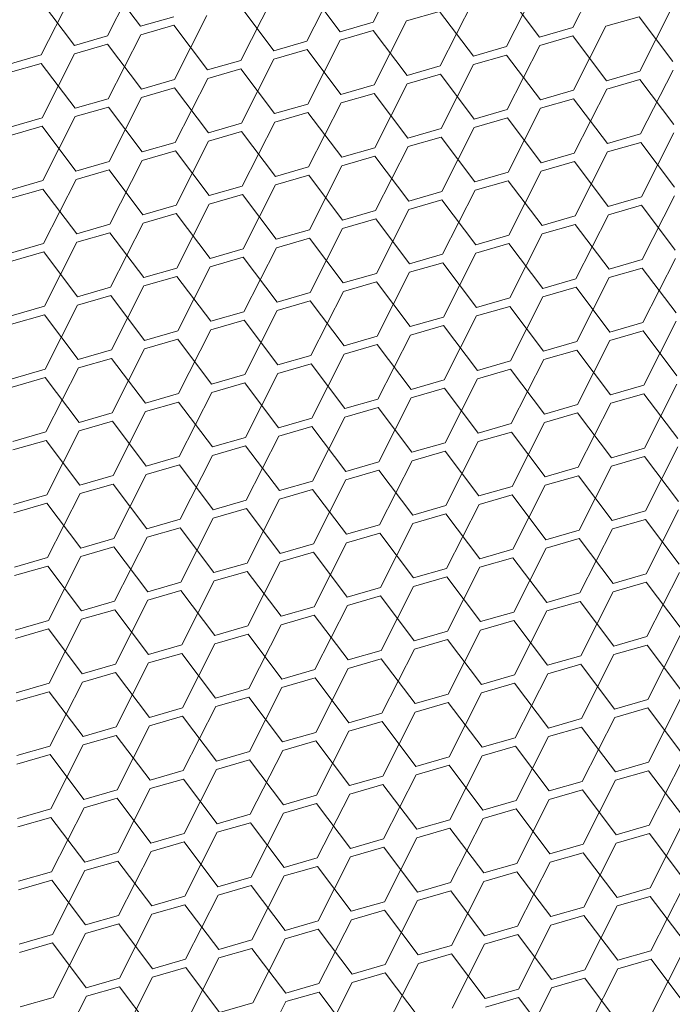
# Model space of a CAD drawing. Header units: millimetres. Extents: x 3925 to 5043, y -86 to 778.
# Tile 355 of 439: x 4999.64 to 5004.01, y 349.35 to 355.95. Entities that reach past the tile are written whole.
import ezdxf

# ---------------------------------------------------------------- set-up
doc = ezdxf.new("R2010")
doc.units = ezdxf.units.MM
doc.header["$LTSCALE"] = 46.255
doc.layers.add('H30K-DUST-FIDXF_CONTINUOUS_LINE', color=7, linetype='CONTINUOUS')

msp = doc.modelspace()

# ---------------------------------------------------------------- linework, layer by layer
at = {"layer": 'H30K-DUST-FIDXF_CONTINUOUS_LINE', "color": 7, "linetype": 'Continuous', "lineweight": 0}
for p, q in [((5002.0087, 355.9291), (5002.226, 356.3577)), ((5003.3453, 355.8929), (5003.5626, 356.3216)), ((5000.2283, 355.8369), (5000.4456, 356.2656)), ((5001.5649, 355.8008), (5001.7822, 356.2295)), ((5000.4502, 355.9011), (5000.2237, 356.2015)), ((5001.7868, 355.8649), (5001.5603, 356.1653)), ((5002.9016, 355.7647), (5003.1188, 356.1933)), ((4999.7845, 355.7087), (5000.0018, 356.1373)), ((5001.1212, 355.6725), (5001.3384, 356.1012)), ((5003.1235, 355.8288), (5002.897, 356.1292)), ((5000.0064, 355.7728), (4999.7799, 356.0732)), ((5001.343, 355.7367), (5001.1165, 356.0371)), ((5002.4578, 355.6364), (5002.6751, 356.0651)), ((5003.7945, 355.6003), (5004.0117, 356.0289)), ((5000.4502, 355.9011), (5000.6721, 355.9652)), ((5000.6774, 355.5443), (5000.8947, 355.9729)), ((5002.4532, 356.0009), (5002.2313, 355.9368)), ((5002.6797, 355.7005), (5002.4532, 356.0009)), ((5003.7898, 355.9648), (5003.5679, 355.9007)), ((5004.0163, 355.6644), (5003.7898, 355.9648)), ((5000.6728, 355.9088), (5000.4509, 355.8447)), ((5000.8993, 355.6084), (5000.6728, 355.9088)), ((5001.7868, 355.8649), (5002.0087, 355.9291)), ((5002.014, 355.5081), (5002.2313, 355.9368)), ((5003.1235, 355.8288), (5003.3453, 355.8929)), ((5003.3507, 355.472), (5003.5679, 355.9007)), ((5000.0064, 355.7728), (5000.2283, 355.8369)), ((5000.2336, 355.416), (5000.4509, 355.8447)), ((5002.0094, 355.8727), (5001.7875, 355.8085)), ((5002.2359, 355.5723), (5002.0094, 355.8727)), ((5003.3461, 355.8365), (5003.1242, 355.7724)), ((5003.5726, 355.5361), (5003.3461, 355.8365)), ((5000.229, 355.7805), (5000.0071, 355.7164)), ((5000.4555, 355.4801), (5000.229, 355.7805)), ((5001.343, 355.7367), (5001.5649, 355.8008)), ((5001.5703, 355.3799), (5001.7875, 355.8085)), ((5002.6797, 355.7005), (5002.9016, 355.7647)), ((5002.9069, 355.3437), (5003.1242, 355.7724)), ((4999.5626, 355.6445), (4999.7845, 355.7087)), ((4999.7898, 355.2877), (5000.0071, 355.7164)), ((5001.5656, 355.7444), (5001.3438, 355.6803)), ((5001.7921, 355.444), (5001.5656, 355.7444)), ((5002.9023, 355.7083), (5002.6804, 355.6441)), ((5003.1288, 355.4079), (5002.9023, 355.7083)), ((4999.7852, 355.6523), (4999.5633, 355.5881)), ((5000.0117, 355.3519), (4999.7852, 355.6523)), ((5000.8993, 355.6084), (5001.1212, 355.6725)), ((5001.1265, 355.2516), (5001.3438, 355.6803)), ((5002.2359, 355.5723), (5002.4578, 355.6364)), ((5002.4631, 355.2155), (5002.6804, 355.6441)), ((5001.1219, 355.6161), (5000.9, 355.552)), ((5001.3484, 355.3157), (5001.1219, 355.6161)), ((5002.4585, 355.58), (5002.2366, 355.5159)), ((5002.685, 355.2796), (5002.4585, 355.58)), ((5003.5726, 355.5361), (5003.7945, 355.6003)), ((5003.7998, 355.1793), (5004.0171, 355.608)), ((5000.4555, 355.4801), (5000.6774, 355.5443)), ((5000.6827, 355.1233), (5000.9, 355.552)), ((5001.7921, 355.444), (5002.014, 355.5081)), ((5002.0194, 355.0872), (5002.2366, 355.5159)), ((5003.7952, 355.5439), (5003.5733, 355.4797)), ((5004.0217, 355.2435), (5003.7952, 355.5439)), ((5000.6781, 355.4879), (5000.4562, 355.4237)), ((5000.9046, 355.1875), (5000.6781, 355.4879)), ((5002.0147, 355.4517), (5001.7929, 355.3876)), ((5002.2413, 355.1513), (5002.0147, 355.4517)), ((5003.1288, 355.4079), (5003.3507, 355.472)), ((5003.356, 355.0511), (5003.5733, 355.4797)), ((5000.0117, 355.3519), (5000.2336, 355.416)), ((5000.2389, 354.9951), (5000.4562, 355.4237)), ((5001.3484, 355.3157), (5001.5703, 355.3799)), ((5001.5756, 354.9589), (5001.7929, 355.3876)), ((5003.3514, 355.4156), (5003.1295, 355.3515)), ((5003.5779, 355.1152), (5003.3514, 355.4156)), ((5000.2343, 355.3596), (5000.0124, 355.2955)), ((5000.4608, 355.0592), (5000.2343, 355.3596)), ((5001.571, 355.3235), (5001.3491, 355.2593)), ((5001.7975, 355.0231), (5001.571, 355.3235)), ((5002.685, 355.2796), (5002.9069, 355.3437)), ((5002.9122, 354.9228), (5003.1295, 355.3515)), ((4999.568, 355.2236), (4999.7898, 355.2877)), ((4999.7906, 355.2313), (4999.5687, 355.1672)), ((5000.0171, 354.9309), (4999.7906, 355.2313)), ((4999.7952, 354.8668), (5000.0124, 355.2955)), ((5000.9046, 355.1875), (5001.1265, 355.2516)), ((5001.1318, 354.8307), (5001.3491, 355.2593)), ((5002.9076, 355.2873), (5002.6857, 355.2232)), ((5003.1341, 354.9869), (5002.9076, 355.2873)), ((5001.1272, 355.1952), (5000.9053, 355.1311)), ((5001.3537, 354.8948), (5001.1272, 355.1952)), ((5002.2413, 355.1513), (5002.4631, 355.2155)), ((5002.4685, 354.7945), (5002.6857, 355.2232)), ((5003.5779, 355.1152), (5003.7998, 355.1793)), ((5003.8051, 354.7584), (5004.0224, 355.1871)), ((5000.4608, 355.0592), (5000.6827, 355.1233)), ((5000.688, 354.7024), (5000.9053, 355.1311)), ((5002.4639, 355.1591), (5002.242, 355.0949)), ((5002.6904, 354.8587), (5002.4639, 355.1591)), ((5003.8005, 355.1229), (5003.5786, 355.0588)), ((5004.027, 354.8225), (5003.8005, 355.1229)), ((5000.6834, 355.0669), (5000.4615, 355.0028)), ((5000.9099, 354.7665), (5000.6834, 355.0669)), ((5001.7975, 355.0231), (5002.0194, 355.0872)), ((5002.0247, 354.6663), (5002.242, 355.0949)), ((5003.1341, 354.9869), (5003.356, 355.0511)), ((5003.3613, 354.6301), (5003.5786, 355.0588)), ((5000.0171, 354.9309), (5000.2389, 354.9951)), ((5000.2443, 354.5741), (5000.4615, 355.0028)), ((5002.0201, 355.0308), (5001.7982, 354.9667)), ((5002.2466, 354.7304), (5002.0201, 355.0308)), ((5003.3567, 354.9947), (5003.1348, 354.9305)), ((5003.5832, 354.6943), (5003.3567, 354.9947)), ((5000.2397, 354.9387), (5000.0178, 354.8745)), ((5000.4662, 354.6383), (5000.2397, 354.9387)), ((5001.3537, 354.8948), (5001.5756, 354.9589)), ((5001.5763, 354.9025), (5001.3544, 354.8384)), ((5001.8028, 354.6021), (5001.5763, 354.9025)), ((5001.5809, 354.538), (5001.7982, 354.9667)), ((5002.6904, 354.8587), (5002.9122, 354.9228)), ((5002.9176, 354.5019), (5003.1348, 354.9305)), ((4999.5733, 354.8027), (4999.7952, 354.8668)), ((4999.8005, 354.4459), (5000.0178, 354.8745)), ((5001.1372, 354.4097), (5001.3544, 354.8384)), ((5002.913, 354.8664), (5002.6911, 354.8023)), ((5003.1395, 354.566), (5002.913, 354.8664)), ((4999.7959, 354.8104), (4999.574, 354.7463)), ((5000.0224, 354.51), (4999.7959, 354.8104)), ((5000.9099, 354.7665), (5001.1318, 354.8307)), ((5001.1325, 354.7743), (5000.9106, 354.7101)), ((5001.359, 354.4739), (5001.1325, 354.7743)), ((5002.2466, 354.7304), (5002.4685, 354.7945)), ((5002.4738, 354.3736), (5002.6911, 354.8023)), ((5000.6934, 354.2815), (5000.9106, 354.7101)), ((5002.4692, 354.7381), (5002.2473, 354.674)), ((5002.6957, 354.4377), (5002.4692, 354.7381)), ((5003.5832, 354.6943), (5003.8051, 354.7584)), ((5003.8104, 354.3375), (5004.0277, 354.7661)), ((5000.4662, 354.6383), (5000.688, 354.7024)), ((5000.6888, 354.646), (5000.4669, 354.5819)), ((5000.9153, 354.3456), (5000.6888, 354.646)), ((5001.8028, 354.6021), (5002.0247, 354.6663)), ((5002.03, 354.2453), (5002.2473, 354.674)), ((5003.3667, 354.2092), (5003.5839, 354.6379)), ((5003.8058, 354.702), (5003.5839, 354.6379)), ((5004.0323, 354.4016), (5003.8058, 354.702)), ((5000.0224, 354.51), (5000.2443, 354.5741)), ((5000.2496, 354.1532), (5000.4669, 354.5819)), ((5002.0254, 354.6099), (5001.8035, 354.5457)), ((5002.2519, 354.3095), (5002.0254, 354.6099)), ((5003.1395, 354.566), (5003.3613, 354.6301)), ((5003.3621, 354.5737), (5003.1402, 354.5096)), ((5003.5886, 354.2733), (5003.3621, 354.5737)), ((5000.245, 354.5177), (5000.0231, 354.4536)), ((5000.4715, 354.2173), (5000.245, 354.5177)), ((5001.359, 354.4739), (5001.5809, 354.538)), ((5001.5863, 354.1171), (5001.8035, 354.5457)), ((5002.9229, 354.0809), (5003.1402, 354.5096)), ((4999.5786, 354.3817), (4999.8005, 354.4459)), ((4999.8058, 354.0249), (5000.0231, 354.4536)), ((5001.5816, 354.4816), (5001.3598, 354.4175)), ((5001.8081, 354.1812), (5001.5816, 354.4816)), ((5002.6957, 354.4377), (5002.9176, 354.5019)), ((5002.9183, 354.4455), (5002.6964, 354.3813)), ((5003.1448, 354.1451), (5002.9183, 354.4455)), ((4999.8012, 354.3895), (4999.5793, 354.3253)), ((5000.0277, 354.0891), (4999.8012, 354.3895)), ((5000.9153, 354.3456), (5001.1372, 354.4097)), ((5001.1425, 353.9888), (5001.3598, 354.4175)), ((5002.4791, 353.9527), (5002.6964, 354.3813)), ((5001.1379, 354.3533), (5000.916, 354.2892)), ((5001.3644, 354.0529), (5001.1379, 354.3533)), ((5002.2519, 354.3095), (5002.4738, 354.3736)), ((5002.4745, 354.3172), (5002.2526, 354.2531)), ((5002.701, 354.0168), (5002.4745, 354.3172)), ((5003.5886, 354.2733), (5003.8104, 354.3375)), ((5003.8158, 353.9165), (5004.033, 354.3452)), ((5000.4715, 354.2173), (5000.6934, 354.2815)), ((5000.6987, 353.8605), (5000.916, 354.2892)), ((5001.8081, 354.1812), (5002.03, 354.2453)), ((5002.0354, 353.8244), (5002.2526, 354.2531)), ((5003.8112, 354.2811), (5003.5893, 354.2169)), ((5004.0377, 353.9807), (5003.8112, 354.2811)), ((5000.6941, 354.2251), (5000.4722, 354.161)), ((5000.9206, 353.9247), (5000.6941, 354.2251)), ((5002.0307, 354.1889), (5001.8089, 354.1248)), ((5002.2572, 353.8885), (5002.0307, 354.1889)), ((5003.1448, 354.1451), (5003.3667, 354.2092)), ((5003.372, 353.7883), (5003.5893, 354.2169)), ((5000.0277, 354.0891), (5000.2496, 354.1532)), ((5000.2549, 353.7323), (5000.4722, 354.161)), ((5001.3644, 354.0529), (5001.5863, 354.1171)), ((5001.5916, 353.6961), (5001.8089, 354.1248)), ((5003.3674, 354.1528), (5003.1455, 354.0887)), ((5003.5939, 353.8524), (5003.3674, 354.1528)), ((5000.2503, 354.0968), (5000.0284, 354.0327)), ((5000.4768, 353.7964), (5000.2503, 354.0968)), ((5001.587, 354.0607), (5001.3651, 353.9966)), ((5001.8135, 353.7603), (5001.587, 354.0607)), ((5002.701, 354.0168), (5002.9229, 354.0809)), ((5002.9282, 353.66), (5003.1455, 354.0887)), ((4999.5839, 353.9608), (4999.8058, 354.0249)), ((4999.8112, 353.604), (5000.0284, 354.0327)), ((5000.9206, 353.9247), (5001.1425, 353.9888)), ((5001.1478, 353.5679), (5001.3651, 353.9966)), ((5002.9236, 354.0246), (5002.7017, 353.9604)), ((5003.1501, 353.7241), (5002.9236, 354.0246)), ((4999.8066, 353.9686), (4999.5847, 353.9044)), ((5000.0331, 353.6681), (4999.8066, 353.9686)), ((5001.1432, 353.9324), (5000.9213, 353.8683)), ((5001.3697, 353.632), (5001.1432, 353.9324)), ((5002.2572, 353.8885), (5002.4791, 353.9527)), ((5002.4845, 353.5317), (5002.7017, 353.9604)), ((5003.5939, 353.8524), (5003.8158, 353.9165)), ((5003.8211, 353.4956), (5004.0384, 353.9243)), ((5000.4768, 353.7964), (5000.6987, 353.8605)), ((5000.704, 353.4396), (5000.9213, 353.8683)), ((5002.4798, 353.8963), (5002.258, 353.8322)), ((5002.7063, 353.5959), (5002.4798, 353.8963)), ((5003.8165, 353.8602), (5003.5946, 353.796)), ((5004.043, 353.5597), (5003.8165, 353.8602)), ((5000.6994, 353.8042), (5000.4775, 353.74)), ((5000.9259, 353.5037), (5000.6994, 353.8042)), ((5001.8135, 353.7603), (5002.0354, 353.8244)), ((5002.0407, 353.4035), (5002.258, 353.8322)), ((5003.1501, 353.7241), (5003.372, 353.7883)), ((5003.3773, 353.3674), (5003.5946, 353.796)), ((5000.0331, 353.6681), (5000.2549, 353.7323)), ((5000.2603, 353.3114), (5000.4775, 353.74)), ((5002.0361, 353.768), (5001.8142, 353.7039)), ((5002.2626, 353.4676), (5002.0361, 353.768)), ((5003.3727, 353.7319), (5003.1508, 353.6678)), ((5003.5992, 353.4315), (5003.3727, 353.7319)), ((5000.2557, 353.6759), (5000.0338, 353.6118)), ((5000.4822, 353.3755), (5000.2557, 353.6759)), ((5001.3697, 353.632), (5001.5916, 353.6961)), ((5001.5969, 353.2752), (5001.8142, 353.7039)), ((5002.7063, 353.5959), (5002.9282, 353.66)), ((5002.9336, 353.2391), (5003.1508, 353.6678)), ((4999.5893, 353.5399), (4999.8112, 353.604)), ((4999.8165, 353.1831), (5000.0338, 353.6118)), ((5001.5923, 353.6398), (5001.3704, 353.5756)), ((5001.8188, 353.3394), (5001.5923, 353.6398)), ((5002.9289, 353.6036), (5002.7071, 353.5395)), ((5003.1554, 353.3032), (5002.9289, 353.6036)), ((4999.8119, 353.5476), (4999.59, 353.4835)), ((5000.0384, 353.2472), (4999.8119, 353.5476)), ((5000.9259, 353.5037), (5001.1478, 353.5679)), ((5001.1531, 353.147), (5001.3704, 353.5756)), ((5002.2626, 353.4676), (5002.4845, 353.5317)), ((5002.4898, 353.1108), (5002.7071, 353.5395)), ((5001.1485, 353.5115), (5000.9266, 353.4474)), ((5001.375, 353.2111), (5001.1485, 353.5115)), ((5002.4852, 353.4754), (5002.2633, 353.4112)), ((5002.7117, 353.175), (5002.4852, 353.4754)), ((5003.5992, 353.4315), (5003.8211, 353.4956)), ((5003.8264, 353.0747), (5004.0437, 353.5034)), ((5000.4822, 353.3755), (5000.704, 353.4396)), ((5000.7094, 353.0187), (5000.9266, 353.4474)), ((5001.8188, 353.3394), (5002.0407, 353.4035)), ((5002.046, 352.9826), (5002.2633, 353.4112)), ((5003.8218, 353.4392), (5003.5999, 353.3751)), ((5004.0483, 353.1388), (5003.8218, 353.4392)), ((5000.2656, 352.8904), (5000.4829, 353.3191)), ((5000.7048, 353.3832), (5000.4829, 353.3191)), ((5000.9313, 353.0828), (5000.7048, 353.3832)), ((5002.0414, 353.3471), (5001.8195, 353.283)), ((5002.2679, 353.0467), (5002.0414, 353.3471)), ((5003.1554, 353.3032), (5003.3773, 353.3674)), ((5003.3827, 352.9464), (5003.5999, 353.3751)), ((5000.0384, 353.2472), (5000.2603, 353.3114)), ((5000.261, 353.255), (5000.0391, 353.1908)), ((5000.4875, 352.9546), (5000.261, 353.255)), ((5001.375, 353.2111), (5001.5969, 353.2752)), ((5001.6022, 352.8543), (5001.8195, 353.283)), ((5003.378, 353.311), (5003.1562, 353.2468)), ((5003.6046, 353.0106), (5003.378, 353.311)), ((4999.8218, 352.7622), (5000.0391, 353.1908)), ((5001.5976, 353.2188), (5001.3757, 353.1547)), ((5001.8241, 352.9184), (5001.5976, 353.2188)), ((5002.7117, 353.175), (5002.9336, 353.2391)), ((5002.9389, 352.8182), (5003.1562, 353.2468)), ((4999.5946, 353.119), (4999.8165, 353.1831)), ((4999.8172, 353.1267), (4999.5953, 353.0626)), ((5000.0437, 352.8263), (4999.8172, 353.1267)), ((5000.9313, 353.0828), (5001.1531, 353.147)), ((5001.1585, 352.726), (5001.3757, 353.1547)), ((5002.9343, 353.1827), (5002.7124, 353.1186)), ((5003.1608, 352.8823), (5002.9343, 353.1827)), ((5001.1539, 353.0906), (5000.932, 353.0264)), ((5001.3804, 352.7902), (5001.1539, 353.0906)), ((5002.2679, 353.0467), (5002.4898, 353.1108)), ((5002.4905, 353.0544), (5002.2686, 352.9903)), ((5002.717, 352.754), (5002.4905, 353.0544)), ((5002.4951, 352.6899), (5002.7124, 353.1186)), ((5003.6046, 353.0106), (5003.8264, 353.0747)), ((5003.8318, 352.6538), (5004.049, 353.0824)), ((5000.4875, 352.9546), (5000.7094, 353.0187)), ((5000.7147, 352.5978), (5000.932, 353.0264)), ((5002.0514, 352.5616), (5002.2686, 352.9903)), ((5003.8272, 353.0183), (5003.6053, 352.9542)), ((5004.0537, 352.7179), (5003.8272, 353.0183)), ((5000.7101, 352.9623), (5000.4882, 352.8982)), ((5000.9366, 352.6619), (5000.7101, 352.9623)), ((5001.8241, 352.9184), (5002.046, 352.9826)), ((5002.0467, 352.9262), (5001.8248, 352.862)), ((5002.2732, 352.6258), (5002.0467, 352.9262)), ((5003.1608, 352.8823), (5003.3827, 352.9464)), ((5003.388, 352.5255), (5003.6053, 352.9542)), ((5000.0437, 352.8263), (5000.2656, 352.8904)), ((5000.2709, 352.4695), (5000.4882, 352.8982)), ((5001.6076, 352.4334), (5001.8248, 352.862)), ((5003.3834, 352.89), (5003.1615, 352.8259)), ((5003.6099, 352.5896), (5003.3834, 352.89)), ((5000.2663, 352.834), (5000.0444, 352.7699)), ((5000.4928, 352.5336), (5000.2663, 352.834)), ((5001.3804, 352.7902), (5001.6022, 352.8543)), ((5001.603, 352.7979), (5001.3811, 352.7338)), ((5001.8295, 352.4975), (5001.603, 352.7979)), ((5002.717, 352.754), (5002.9389, 352.8182)), ((5002.9442, 352.3972), (5003.1615, 352.8259)), ((4999.5999, 352.698), (4999.8218, 352.7622)), ((4999.8272, 352.3412), (5000.0444, 352.7699)), ((5000.9366, 352.6619), (5001.1585, 352.726)), ((5001.1638, 352.3051), (5001.3811, 352.7338)), ((5002.9396, 352.7618), (5002.7177, 352.6976)), ((5003.1661, 352.4614), (5002.9396, 352.7618)), ((4999.8225, 352.7058), (4999.6007, 352.6416)), ((5000.049, 352.4054), (4999.8225, 352.7058)), ((5001.1592, 352.6696), (5000.9373, 352.6055)), ((5001.3857, 352.3692), (5001.1592, 352.6696)), ((5002.2732, 352.6258), (5002.4951, 352.6899)), ((5002.5005, 352.269), (5002.7177, 352.6976)), ((5003.8371, 352.2328), (5004.0544, 352.6615)), ((5000.4928, 352.5336), (5000.7147, 352.5978)), ((5000.72, 352.1768), (5000.9373, 352.6055)), ((5002.4958, 352.6335), (5002.274, 352.5694)), ((5002.7223, 352.3331), (5002.4958, 352.6335)), ((5003.6099, 352.5896), (5003.8318, 352.6538)), ((5003.8325, 352.5974), (5003.6106, 352.5332)), ((5004.059, 352.297), (5003.8325, 352.5974)), ((5000.7154, 352.5414), (5000.4935, 352.4772)), ((5000.9419, 352.241), (5000.7154, 352.5414)), ((5001.8295, 352.4975), (5002.0514, 352.5616)), ((5002.0567, 352.1407), (5002.274, 352.5694)), ((5003.3933, 352.1046), (5003.6106, 352.5332)), ((5000.049, 352.4054), (5000.2709, 352.4695)), ((5000.2763, 352.0486), (5000.4935, 352.4772)), ((5002.0521, 352.5052), (5001.8302, 352.4411)), ((5002.2786, 352.2048), (5002.0521, 352.5052)), ((5003.1661, 352.4614), (5003.388, 352.5255)), ((5003.3887, 352.4691), (5003.1668, 352.405)), ((5003.6152, 352.1687), (5003.3887, 352.4691)), ((5000.2716, 352.4131), (5000.0498, 352.349)), ((5000.4981, 352.1127), (5000.2716, 352.4131)), ((5001.3857, 352.3692), (5001.6076, 352.4334)), ((5001.6129, 352.0124), (5001.8302, 352.4411)), ((5002.7223, 352.3331), (5002.9442, 352.3972)), ((5002.9496, 351.9763), (5003.1668, 352.405)), ((4999.6053, 352.2771), (4999.8272, 352.3412)), ((4999.8325, 351.9203), (5000.0498, 352.349)), ((5001.6083, 352.377), (5001.3864, 352.3128)), ((5001.8348, 352.0766), (5001.6083, 352.377)), ((5002.9449, 352.3408), (5002.7231, 352.2767)), ((5003.1714, 352.0404), (5002.9449, 352.3408)), ((4999.8279, 352.2848), (4999.606, 352.2207)), ((5000.0544, 351.9844), (4999.8279, 352.2848)), ((5000.9419, 352.241), (5001.1638, 352.3051)), ((5001.1691, 351.8842), (5001.3864, 352.3128)), ((5002.2786, 352.2048), (5002.5005, 352.269)), ((5002.5058, 351.848), (5002.7231, 352.2767)), ((5001.1645, 352.2487), (5000.9426, 352.1846)), ((5001.391, 351.9483), (5001.1645, 352.2487)), ((5002.5012, 352.2126), (5002.2793, 352.1484)), ((5002.7277, 351.9122), (5002.5012, 352.2126)), ((5003.6152, 352.1687), (5003.8371, 352.2328)), ((5003.8424, 351.8119), (5004.0597, 352.2406)), ((5000.4981, 352.1127), (5000.72, 352.1768)), ((5000.7254, 351.7559), (5000.9426, 352.1846)), ((5001.8348, 352.0766), (5002.0567, 352.1407)), ((5002.062, 351.7198), (5002.2793, 352.1484)), ((5003.8378, 352.1764), (5003.6159, 352.1123)), ((5004.0643, 351.876), (5003.8378, 352.1764)), ((5000.7207, 352.1204), (5000.4989, 352.0563)), ((5000.9473, 351.82), (5000.7207, 352.1204)), ((5002.0574, 352.0843), (5001.8355, 352.0202)), ((5002.2839, 351.7839), (5002.0574, 352.0843)), ((5003.1714, 352.0404), (5003.3933, 352.1046)), ((5003.3987, 351.6836), (5003.6159, 352.1123)), ((5000.0544, 351.9844), (5000.2763, 352.0486)), ((5000.2816, 351.6276), (5000.4989, 352.0563)), ((5001.391, 351.9483), (5001.6129, 352.0124)), ((5001.6182, 351.5915), (5001.8355, 352.0202)), ((5003.394, 352.0482), (5003.1722, 351.984)), ((5003.6205, 351.7478), (5003.394, 352.0482)), ((5000.277, 351.9922), (5000.0551, 351.928)), ((5000.5035, 351.6918), (5000.277, 351.9922)), ((5001.6136, 351.956), (5001.3917, 351.8919)), ((5001.8401, 351.6556), (5001.6136, 351.956)), ((5002.7277, 351.9122), (5002.9496, 351.9763)), ((5002.9549, 351.5554), (5003.1722, 351.984)), ((4999.6106, 351.8562), (4999.8325, 351.9203)), ((4999.8378, 351.4994), (5000.0551, 351.928)), ((5000.9473, 351.82), (5001.1691, 351.8842)), ((5001.1745, 351.4632), (5001.3917, 351.8919)), ((5002.9503, 351.9199), (5002.7284, 351.8558)), ((5003.1768, 351.6195), (5002.9503, 351.9199)), ((4999.8332, 351.8639), (4999.6113, 351.7998)), ((5000.0597, 351.5635), (4999.8332, 351.8639)), ((5001.1699, 351.8278), (5000.948, 351.7636)), ((5001.3964, 351.5274), (5001.1699, 351.8278)), ((5002.2839, 351.7839), (5002.5058, 351.848)), ((5002.5111, 351.4271), (5002.7284, 351.8558)), ((5003.6205, 351.7478), (5003.8424, 351.8119)), ((5003.8478, 351.391), (5004.065, 351.8196)), ((5000.5035, 351.6918), (5000.7254, 351.7559)), ((5000.7307, 351.335), (5000.948, 351.7636)), ((5002.5065, 351.7916), (5002.2846, 351.7275)), ((5002.733, 351.4912), (5002.5065, 351.7916)), ((5003.8431, 351.7555), (5003.6213, 351.6914)), ((5004.0696, 351.4551), (5003.8431, 351.7555)), ((5000.7261, 351.6995), (5000.5042, 351.6354)), ((5000.9526, 351.3991), (5000.7261, 351.6995)), ((5001.8401, 351.6556), (5002.062, 351.7198)), ((5002.0673, 351.2988), (5002.2846, 351.7275)), ((5003.1768, 351.6195), (5003.3987, 351.6836)), ((5003.404, 351.2627), (5003.6213, 351.6914)), ((5000.0597, 351.5635), (5000.2816, 351.6276)), ((5000.2869, 351.2067), (5000.5042, 351.6354)), ((5002.0627, 351.6634), (5001.8408, 351.5992)), ((5002.2892, 351.363), (5002.0627, 351.6634)), ((5003.3994, 351.6272), (5003.1775, 351.5631)), ((5003.6259, 351.3268), (5003.3994, 351.6272)), ((5000.2823, 351.5712), (5000.0604, 351.5071)), ((5000.5088, 351.2708), (5000.2823, 351.5712)), ((5001.3964, 351.5274), (5001.6182, 351.5915)), ((5001.6236, 351.1706), (5001.8408, 351.5992)), ((5002.733, 351.4912), (5002.9549, 351.5554)), ((5002.9602, 351.1344), (5003.1775, 351.5631)), ((4999.6159, 351.4352), (4999.8378, 351.4994)), ((4999.8432, 351.0784), (5000.0604, 351.5071)), ((5001.619, 351.5351), (5001.3971, 351.471)), ((5001.8455, 351.2347), (5001.619, 351.5351)), ((5002.9556, 351.499), (5002.7337, 351.4348)), ((5003.1821, 351.1986), (5002.9556, 351.499)), ((4999.8385, 351.443), (4999.6167, 351.3788)), ((5000.065, 351.1426), (4999.8385, 351.443)), ((5000.9526, 351.3991), (5001.1745, 351.4632)), ((5001.1752, 351.4068), (5000.9533, 351.3427)), ((5001.4017, 351.1064), (5001.1752, 351.4068)), ((5001.1798, 351.0423), (5001.3971, 351.471)), ((5002.2892, 351.363), (5002.5111, 351.4271)), ((5002.5164, 351.0062), (5002.7337, 351.4348)), ((5000.736, 350.914), (5000.9533, 351.3427)), ((5002.5118, 351.3707), (5002.2899, 351.3066)), ((5002.7383, 351.0703), (5002.5118, 351.3707)), ((5003.6259, 351.3268), (5003.8478, 351.391)), ((5003.8531, 350.97), (5004.0704, 351.3987)), ((5000.5088, 351.2708), (5000.7307, 351.335)), ((5000.7314, 351.2786), (5000.5095, 351.2144)), ((5000.9579, 350.9782), (5000.7314, 351.2786)), ((5001.8455, 351.2347), (5002.0673, 351.2988)), ((5002.0727, 350.8779), (5002.2899, 351.3066)), ((5003.8485, 351.3346), (5003.6266, 351.2704)), ((5004.075, 351.0342), (5003.8485, 351.3346)), ((5000.2923, 350.7858), (5000.5095, 351.2144)), ((5002.0681, 351.2424), (5001.8462, 351.1783)), ((5002.2946, 350.942), (5002.0681, 351.2424)), ((5003.1821, 351.1986), (5003.404, 351.2627)), ((5003.4093, 350.8418), (5003.6266, 351.2704)), ((5000.065, 351.1426), (5000.2869, 351.2067)), ((5000.2876, 351.1503), (5000.0658, 351.0862)), ((5000.5141, 350.8499), (5000.2876, 351.1503)), ((5001.4017, 351.1064), (5001.6236, 351.1706)), ((5001.6289, 350.7496), (5001.8462, 351.1783)), ((5002.9656, 350.7135), (5003.1828, 351.1422)), ((5003.4047, 351.2063), (5003.1828, 351.1422)), ((5003.6312, 350.9059), (5003.4047, 351.2063)), ((4999.6213, 351.0143), (4999.8432, 351.0784)), ((4999.8485, 350.6575), (5000.0658, 351.0862)), ((5001.6243, 351.1142), (5001.4024, 351.05)), ((5001.8508, 350.8138), (5001.6243, 351.1142)), ((5002.7383, 351.0703), (5002.9602, 351.1344)), ((5002.9609, 351.078), (5002.739, 351.0139)), ((5003.1874, 350.7776), (5002.9609, 351.078)), ((4999.8439, 351.022), (4999.622, 350.9579)), ((5000.0704, 350.7216), (4999.8439, 351.022)), ((5000.9579, 350.9782), (5001.1798, 351.0423)), ((5001.1851, 350.6214), (5001.4024, 351.05)), ((5002.5218, 350.5852), (5002.739, 351.0139)), ((5001.1805, 350.9859), (5000.9586, 350.9218)), ((5001.407, 350.6855), (5001.1805, 350.9859)), ((5002.2946, 350.942), (5002.5164, 351.0062)), ((5002.5172, 350.9498), (5002.2953, 350.8856)), ((5002.7437, 350.6494), (5002.5172, 350.9498)), ((5003.6312, 350.9059), (5003.8531, 350.97)), ((5003.8584, 350.5491), (5004.0757, 350.9778)), ((5000.5141, 350.8499), (5000.736, 350.914)), ((5000.7414, 350.4931), (5000.9586, 350.9218)), ((5001.8508, 350.8138), (5002.0727, 350.8779)), ((5002.078, 350.457), (5002.2953, 350.8856)), ((5003.8538, 350.9136), (5003.6319, 350.8495)), ((5004.0803, 350.6132), (5003.8538, 350.9136)), ((5000.7367, 350.8576), (5000.5149, 350.7935)), ((5000.9632, 350.5572), (5000.7367, 350.8576)), ((5002.0734, 350.8215), (5001.8515, 350.7574)), ((5002.2999, 350.5211), (5002.0734, 350.8215)), ((5003.1874, 350.7776), (5003.4093, 350.8418)), ((5003.4147, 350.4208), (5003.6319, 350.8495)), ((5000.0704, 350.7216), (5000.2923, 350.7858)), ((5000.2976, 350.3648), (5000.5149, 350.7935)), ((5001.407, 350.6855), (5001.6289, 350.7496)), ((5001.6342, 350.3287), (5001.8515, 350.7574)), ((5003.41, 350.7854), (5003.1882, 350.7212)), ((5003.6365, 350.485), (5003.41, 350.7854)), ((5000.293, 350.7294), (5000.0711, 350.6652)), ((5000.5195, 350.429), (5000.293, 350.7294)), ((5001.6296, 350.6932), (5001.4077, 350.6291)), ((5001.8561, 350.3928), (5001.6296, 350.6932)), ((5002.7437, 350.6494), (5002.9656, 350.7135)), ((5002.9709, 350.2926), (5003.1882, 350.7212)), ((4999.6266, 350.5934), (4999.8485, 350.6575)), ((4999.8538, 350.2366), (5000.0711, 350.6652)), ((5000.9632, 350.5572), (5001.1851, 350.6214)), ((5001.1905, 350.2004), (5001.4077, 350.6291)), ((5002.9663, 350.6571), (5002.7444, 350.593)), ((5003.1928, 350.3567), (5002.9663, 350.6571)), ((4999.8492, 350.6011), (4999.6273, 350.537)), ((5000.0757, 350.3007), (4999.8492, 350.6011)), ((5001.1858, 350.565), (5000.964, 350.5008)), ((5001.4123, 350.2646), (5001.1858, 350.565)), ((5002.2999, 350.5211), (5002.5218, 350.5852)), ((5002.5271, 350.1643), (5002.7444, 350.593)), ((5003.6365, 350.485), (5003.8584, 350.5491)), ((5003.8638, 350.1282), (5004.081, 350.5568)), ((5000.5195, 350.429), (5000.7414, 350.4931)), ((5000.7467, 350.0722), (5000.964, 350.5008)), ((5002.5225, 350.5288), (5002.3006, 350.4647)), ((5002.749, 350.2284), (5002.5225, 350.5288)), ((5003.8591, 350.4927), (5003.6373, 350.4286)), ((5004.0856, 350.1923), (5003.8591, 350.4927)), ((5000.7421, 350.4367), (5000.5202, 350.3726)), ((5000.9686, 350.1363), (5000.7421, 350.4367)), ((5001.8561, 350.3928), (5002.078, 350.457)), ((5002.0833, 350.036), (5002.3006, 350.4647)), ((5003.1928, 350.3567), (5003.4147, 350.4208)), ((5003.42, 349.9999), (5003.6373, 350.4286)), ((5000.0757, 350.3007), (5000.2976, 350.3648)), ((5000.3029, 349.9439), (5000.5202, 350.3726)), ((5002.0787, 350.4006), (5001.8568, 350.3364)), ((5002.3052, 350.1002), (5002.0787, 350.4006)), ((5003.4154, 350.3644), (5003.1935, 350.3003)), ((5003.6419, 350.064), (5003.4154, 350.3644)), ((5000.2983, 350.3084), (5000.0764, 350.2443)), ((5000.5248, 350.008), (5000.2983, 350.3084)), ((5001.4123, 350.2646), (5001.6342, 350.3287)), ((5001.6396, 349.9078), (5001.8568, 350.3364)), ((5002.749, 350.2284), (5002.9709, 350.2926)), ((5002.9762, 349.8716), (5003.1935, 350.3003)), ((4999.6319, 350.1724), (4999.8538, 350.2366)), ((4999.8591, 349.8156), (5000.0764, 350.2443)), ((5001.6349, 350.2723), (5001.4131, 350.2082)), ((5001.8615, 349.9719), (5001.6349, 350.2723)), ((5002.9716, 350.2362), (5002.7497, 350.172)), ((5003.1981, 349.9358), (5002.9716, 350.2362)), ((4999.8545, 350.1802), (4999.6326, 350.116)), ((5000.081, 349.8798), (4999.8545, 350.1802)), ((5000.9686, 350.1363), (5001.1905, 350.2004)), ((5001.1958, 349.7795), (5001.4131, 350.2082)), ((5002.3052, 350.1002), (5002.5271, 350.1643)), ((5002.5324, 349.7434), (5002.7497, 350.172)), ((5001.1912, 350.144), (5000.9693, 350.0799)), ((5001.4177, 349.8436), (5001.1912, 350.144)), ((5002.5278, 350.1079), (5002.3059, 350.0438)), ((5002.7543, 349.8075), (5002.5278, 350.1079)), ((5003.6419, 350.064), (5003.8638, 350.1282)), ((5003.8691, 349.7072), (5004.0864, 350.1359)), ((5000.5248, 350.008), (5000.7467, 350.0722)), ((5000.752, 349.6512), (5000.9693, 350.0799)), ((5001.8615, 349.9719), (5002.0833, 350.036)), ((5002.0887, 349.6151), (5002.3059, 350.0438)), ((5003.8645, 350.0718), (5003.6426, 350.0077)), ((5004.091, 349.7714), (5003.8645, 350.0718)), ((5000.7474, 350.0158), (5000.5255, 349.9517)), ((5000.9739, 349.7154), (5000.7474, 350.0158)), ((5002.0841, 349.9797), (5001.8622, 349.9155)), ((5002.3106, 349.6792), (5002.0841, 349.9797)), ((5003.1981, 349.9358), (5003.42, 349.9999)), ((5003.4253, 349.579), (5003.6426, 350.0077)), ((5000.081, 349.8798), (5000.3029, 349.9439)), ((5000.3082, 349.523), (5000.5255, 349.9517)), ((5001.4177, 349.8436), (5001.6396, 349.9078)), ((5001.6449, 349.4868), (5001.8622, 349.9155)), ((5003.4207, 349.9435), (5003.1988, 349.8794)), ((5003.6472, 349.6431), (5003.4207, 349.9435)), ((4999.8645, 349.3947), (5000.0817, 349.8234)), ((5000.3036, 349.8875), (5000.0817, 349.8234)), ((5000.5301, 349.5871), (5000.3036, 349.8875)), ((5001.6403, 349.8514), (5001.4184, 349.7873)), ((5001.8668, 349.551), (5001.6403, 349.8514)), ((5002.7543, 349.8075), (5002.9762, 349.8716)), ((5002.9815, 349.4507), (5003.1988, 349.8794)), ((4999.6373, 349.7515), (4999.8591, 349.8156)), ((4999.8599, 349.7593), (4999.638, 349.6951)), ((5000.0864, 349.4588), (4999.8599, 349.7593)), ((5000.9739, 349.7154), (5001.1958, 349.7795)), ((5001.2011, 349.3586), (5001.4184, 349.7873)), ((5002.9769, 349.8153), (5002.755, 349.7511)), ((5003.2034, 349.5148), (5002.9769, 349.8153)), ((5001.1965, 349.7231), (5000.9746, 349.659)), ((5001.423, 349.4227), (5001.1965, 349.7231)), ((5002.3106, 349.6792), (5002.5324, 349.7434)), ((5002.5378, 349.3225), (5002.755, 349.7511)), ((5003.6472, 349.6431), (5003.8691, 349.7072)), ((5003.8744, 349.2863), (5004.0917, 349.715)), ((5000.5301, 349.5871), (5000.752, 349.6512)), ((5000.7574, 349.2303), (5000.9746, 349.659)), ((5002.5332, 349.687), (5002.3113, 349.6229)), ((5002.7597, 349.3866), (5002.5332, 349.687)), ((5003.8698, 349.6509), (5003.6479, 349.5867)), ((5004.0963, 349.3504), (5003.8698, 349.6509)), ((5000.7527, 349.5949), (5000.5308, 349.5307)), ((5000.9792, 349.2945), (5000.7527, 349.5949)), ((5001.8668, 349.551), (5002.0887, 349.6151)), ((5002.0894, 349.5587), (5001.8675, 349.4946)), ((5002.3159, 349.2583), (5002.0894, 349.5587)), ((5002.094, 349.1942), (5002.3113, 349.6229)), ((5003.2034, 349.5148), (5003.4253, 349.579)), ((5003.4306, 349.1581), (5003.6479, 349.5867)), ((5000.0864, 349.4588), (5000.3082, 349.523)), ((5000.3136, 349.1021), (5000.5308, 349.5307)), ((5001.6502, 349.0659), (5001.8675, 349.4946)), ((5003.426, 349.5226), (5003.2041, 349.4585)), ((5003.6525, 349.2222), (5003.426, 349.5226)), ((5000.309, 349.4666), (5000.0871, 349.4025)), ((5000.5355, 349.1662), (5000.309, 349.4666)), ((5001.423, 349.4227), (5001.6449, 349.4868)), ((5001.6456, 349.4305), (5001.4237, 349.3663)), ((5001.8721, 349.1301), (5001.6456, 349.4305)), ((5002.7597, 349.3866), (5002.9815, 349.4507)), ((5002.9869, 349.0298), (5003.2041, 349.4585)), ((4999.6426, 349.3306), (4999.8645, 349.3947)), ((4999.8698, 348.9738), (5000.0871, 349.4025)), ((5001.2065, 348.9377), (5001.4237, 349.3663)), ((5002.9823, 349.3943), (5002.7604, 349.3302)), ((5003.2088, 349.0939), (5002.9823, 349.3943)), ((5000.9792, 349.2945), (5001.2011, 349.3586))]:
    msp.add_line(p, q, dxfattribs=at)

doc.saveas('drawing.dxf')
